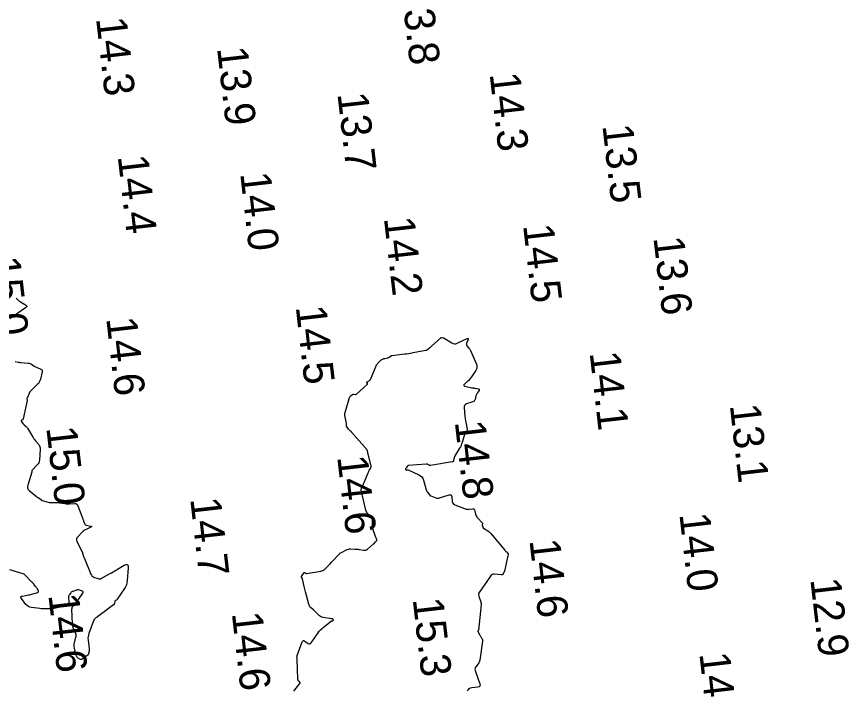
# Model space of a CAD drawing. Extents: x 1023796 to 1112670, y 656573 to 837340.
# Drawn here: x 1109935 to 1110071.4, y 681029.4 to 681139.7 of the extents above; entities that cross this region are included whole.
import ezdxf

# ---------------------------------------------------------------- set-up
doc = ezdxf.new("R2010")
doc.units = 0
doc.layers.add('V-CHAN-CONT-15FT', color=7, linetype='Continuous')
doc.layers.add('V-TOPO-SOUN', color=7, linetype='Continuous')

msp = doc.modelspace()

# ---------------------------------------------------------------- linework, layer by layer
at = {"layer": 'V-CHAN-CONT-15FT'}
for points in [[(1109934.95, 681093.63), (1109935.08, 681093.43), (1109935.24, 681093.26), (1109935.42, 681093.11), (1109935.62, 681092.99), (1109936.46, 681092.53), (1109936.62, 681092.41), (1109936.67, 681092.28), (1109936.63, 681092.16), (1109936.48, 681092.02), (1109933.88, 681090.23)], [(1109980.44, 681029.27), (1109980.6, 681029.46), (1109981.4, 681030.5), (1109981.43, 681030.55), (1109981.44, 681030.6), (1109981.42, 681030.66), (1109981.39, 681030.71), (1109981.19, 681030.91), (1109981.15, 681030.97), (1109981.12, 681031.02), (1109981.1, 681031.09), (1109981.09, 681031.15), (1109980.94, 681034.51), (1109980.94, 681034.56), (1109980.94, 681034.61), (1109980.94, 681034.66), (1109980.94, 681034.71), (1109980.93, 681034.9), (1109980.94, 681034.95), (1109980.94, 681035), (1109980.95, 681035.05), (1109980.97, 681035.1), (1109981.8, 681037.33), (1109981.87, 681037.46), (1109981.96, 681037.53), (1109982.07, 681037.53), (1109982.21, 681037.46), (1109982.79, 681037.06), (1109982.93, 681036.99), (1109983.06, 681036.99), (1109983.17, 681037.04), (1109983.28, 681037.16), (1109984.41, 681038.82), (1109984.59, 681039.06), (1109984.78, 681039.28), (1109984.98, 681039.48), (1109985.2, 681039.68), (1109986.53, 681040.73), (1109986.56, 681040.75), (1109986.59, 681040.76), (1109986.61, 681040.77), (1109986.65, 681040.78), (1109986.79, 681040.79), (1109986.81, 681040.79), (1109986.83, 681040.8), (1109986.84, 681040.82), (1109986.85, 681040.83), (1109986.89, 681040.91), (1109986.9, 681040.93), (1109986.9, 681040.95), (1109986.89, 681040.96), (1109986.87, 681040.98), (1109986.72, 681041.07), (1109986.68, 681041.08), (1109986.65, 681041.1), (1109986.61, 681041.11), (1109986.58, 681041.11), (1109985.25, 681041.31), (1109985.08, 681041.35), (1109984.92, 681041.41), (1109984.77, 681041.5), (1109984.64, 681041.61), (1109984.09, 681042.14), (1109983.97, 681042.25), (1109983.86, 681042.36), (1109983.75, 681042.46), (1109983.63, 681042.56), (1109983.17, 681042.97), (1109983.06, 681043.08), (1109982.97, 681043.2), (1109982.91, 681043.33), (1109982.86, 681043.47), (1109982.32, 681045.53), (1109982.26, 681045.75), (1109982.21, 681045.97), (1109982.16, 681046.18), (1109982.11, 681046.4), (1109981.83, 681047.62), (1109981.82, 681047.66), (1109981.8, 681047.7), (1109981.79, 681047.73), (1109981.77, 681047.77), (1109981.68, 681047.91), (1109981.67, 681047.95), (1109981.66, 681047.98), (1109981.67, 681048.01), (1109981.69, 681048.05), (1109982.09, 681048.66), (1109982.11, 681048.69), (1109982.14, 681048.7), (1109982.17, 681048.7), (1109982.2, 681048.68), (1109982.34, 681048.57), (1109982.37, 681048.55), (1109982.41, 681048.53), (1109982.45, 681048.53), (1109982.49, 681048.53), (1109984.84, 681048.89), (1109985.02, 681048.93), (1109985.19, 681049), (1109985.35, 681049.1), (1109985.49, 681049.22), (1109986.08, 681049.81), (1109986.2, 681049.93), (1109986.31, 681050.05), (1109986.43, 681050.17), (1109986.54, 681050.3), (1109987.04, 681050.83), (1109987.14, 681050.93), (1109987.23, 681051.03), (1109987.32, 681051.14), (1109987.41, 681051.24), (1109987.78, 681051.65), (1109987.88, 681051.75), (1109987.98, 681051.84), (1109988.09, 681051.92), (1109988.21, 681051.98), (1109989.02, 681052.39), (1109989.18, 681052.46), (1109989.35, 681052.51), (1109989.52, 681052.54), (1109989.69, 681052.55), (1109990.4, 681052.53), (1109990.58, 681052.53), (1109990.75, 681052.51), (1109990.93, 681052.5), (1109991.11, 681052.47), (1109991.83, 681052.35), (1109992, 681052.33), (1109992.17, 681052.36), (1109992.32, 681052.42), (1109992.47, 681052.52), (1109993.46, 681053.35), (1109993.5, 681053.39), (1109993.55, 681053.43), (1109993.58, 681053.47), (1109993.62, 681053.51), (1109993.8, 681053.72), (1109993.82, 681053.74), (1109993.85, 681053.76), (1109993.87, 681053.78), (1109993.89, 681053.8), (1109994.02, 681053.91), (1109994.02, 681053.92), (1109994.03, 681053.93), (1109994.03, 681053.93), (1109994.02, 681053.94), (1109994.01, 681053.98), (1109994.01, 681053.99), (1109994, 681054.01), (1109993.88, 681054.34), (1109993.86, 681054.4), (1109993.84, 681054.45), (1109993.82, 681054.51), (1109993.8, 681054.57), (1109993.37, 681055.85), (1109993.32, 681056.01), (1109993.29, 681056.17), (1109993.28, 681056.34), (1109993.28, 681056.5), (1109993.3, 681057.17), (1109993.29, 681057.33), (1109993.25, 681057.48), (1109993.18, 681057.62), (1109993.08, 681057.75), (1109992.56, 681058.28), (1109992.45, 681058.41), (1109992.35, 681058.56), (1109992.28, 681058.71), (1109992.23, 681058.88), (1109991.47, 681062.18), (1109991.46, 681062.23), (1109991.46, 681062.29), (1109991.47, 681062.34), (1109991.48, 681062.39), (1109991.56, 681062.6), (1109991.59, 681062.66), (1109991.61, 681062.71), (1109991.63, 681062.76), (1109991.65, 681062.81), (1109991.81, 681063.14), (1109991.84, 681063.21), (1109991.88, 681063.29), (1109991.91, 681063.36), (1109991.94, 681063.43), (1109992.6, 681065.02), (1109992.64, 681065.11), (1109992.68, 681065.21), (1109992.73, 681065.3), (1109992.78, 681065.39), (1109993, 681065.74), (1109993.04, 681065.83), (1109993.07, 681065.92), (1109993.07, 681066.02), (1109993.06, 681066.12), (1109992.58, 681068.1), (1109992.56, 681068.16), (1109992.55, 681068.22), (1109992.53, 681068.29), (1109992.52, 681068.35), (1109992.47, 681068.6), (1109992.46, 681068.66), (1109992.43, 681068.72), (1109992.4, 681068.78), (1109992.36, 681068.83), (1109989.93, 681071.6), (1109989.9, 681071.63), (1109989.88, 681071.65), (1109989.86, 681071.68), (1109989.84, 681071.71), (1109989.74, 681071.81), (1109989.72, 681071.83), (1109989.69, 681071.85), (1109989.67, 681071.88), (1109989.64, 681071.9), (1109989.49, 681072.03), (1109989.46, 681072.06), (1109989.43, 681072.09), (1109989.4, 681072.12), (1109989.37, 681072.16), (1109989.07, 681072.65), (1109989.05, 681072.68), (1109989.04, 681072.71), (1109989.03, 681072.75), (1109989.03, 681072.78), (1109989.03, 681072.93), (1109989.03, 681072.97), (1109989.03, 681073), (1109989.03, 681073.04), (1109989.02, 681073.08), (1109988.8, 681074.15), (1109988.77, 681074.34), (1109988.77, 681074.53), (1109988.79, 681074.72), (1109988.83, 681074.91), (1109989.54, 681077.34), (1109989.57, 681077.41), (1109989.61, 681077.48), (1109989.66, 681077.54), (1109989.72, 681077.6), (1109990.04, 681077.83), (1109990.09, 681077.86), (1109990.14, 681077.87), (1109990.19, 681077.88), (1109990.25, 681077.88), (1109990.48, 681077.85), (1109990.54, 681077.84), (1109990.59, 681077.85), (1109990.64, 681077.88), (1109990.69, 681077.91), (1109992.47, 681079.54), (1109992.5, 681079.56), (1109992.51, 681079.59), (1109992.5, 681079.62), (1109992.49, 681079.66), (1109992.4, 681079.79), (1109992.39, 681079.82), (1109992.39, 681079.85), (1109992.4, 681079.87), (1109992.43, 681079.89), (1109992.76, 681080.07), (1109992.82, 681080.11), (1109992.88, 681080.16), (1109992.92, 681080.22), (1109992.95, 681080.28), (1109993.91, 681082.55), (1109993.97, 681082.67), (1109994.03, 681082.77), (1109994.1, 681082.87), (1109994.18, 681082.97), (1109994.62, 681083.42), (1109994.66, 681083.46), (1109994.71, 681083.5), (1109994.76, 681083.54), (1109994.82, 681083.56), (1109995.06, 681083.66), (1109995.12, 681083.69), (1109995.18, 681083.71), (1109995.24, 681083.72), (1109995.3, 681083.73), (1109995.75, 681083.82), (1109995.82, 681083.83), (1109995.89, 681083.86), (1109995.96, 681083.89), (1109996.02, 681083.94), (1109996.27, 681084.12), (1109996.33, 681084.16), (1109996.39, 681084.19), (1109996.46, 681084.22), (1109996.54, 681084.23), (1109998.54, 681084.47), (1109998.9, 681084.52), (1109999.26, 681084.57), (1109999.61, 681084.63), (1109999.97, 681084.7), (1110002.05, 681085.09), (1110002.07, 681085.1), (1110002.1, 681085.1), (1110002.12, 681085.11), (1110002.14, 681085.12), (1110002.22, 681085.15), (1110002.24, 681085.16), (1110002.26, 681085.17), (1110002.28, 681085.19), (1110002.3, 681085.2), (1110002.71, 681085.53), (1110002.78, 681085.59), (1110002.85, 681085.65), (1110002.92, 681085.71), (1110002.99, 681085.77), (1110004.51, 681087.12), (1110004.55, 681087.15), (1110004.59, 681087.16), (1110004.63, 681087.17), (1110004.68, 681087.17), (1110004.87, 681087.14), (1110004.92, 681087.13), (1110004.97, 681087.12), (1110005.01, 681087.1), (1110005.05, 681087.08), (1110006.28, 681086.3), (1110006.5, 681086.19), (1110006.72, 681086.14), (1110006.95, 681086.16), (1110007.18, 681086.24), (1110008.81, 681087), (1110008.92, 681087.03), (1110008.98, 681087.02), (1110009, 681086.96), (1110008.97, 681086.84), (1110008.72, 681086.22), (1110008.69, 681086.11), (1110008.69, 681086.01), (1110008.72, 681085.91), (1110008.78, 681085.81), (1110009.09, 681085.45), (1110009.16, 681085.35), (1110009.23, 681085.26), (1110009.29, 681085.15), (1110009.34, 681085.05), (1110010.32, 681082.78), (1110010.41, 681082.51), (1110010.42, 681082.25), (1110010.36, 681081.99), (1110010.22, 681081.74), (1110009.42, 681080.58), (1110009.31, 681080.43), (1110009.19, 681080.29), (1110009.06, 681080.15), (1110008.93, 681080.02), (1110008.36, 681079.52), (1110008.26, 681079.4), (1110008.24, 681079.31), (1110008.31, 681079.24), (1110008.45, 681079.19), (1110009.58, 681078.95), (1110009.71, 681078.92), (1110009.85, 681078.9), (1110009.98, 681078.87), (1110010.11, 681078.85), (1110010.64, 681078.75), (1110010.75, 681078.71), (1110010.8, 681078.66), (1110010.8, 681078.58), (1110010.75, 681078.49), (1110010.44, 681078.06), (1110010.37, 681077.95), (1110010.32, 681077.84), (1110010.27, 681077.72), (1110010.23, 681077.6), (1110010.1, 681077.02), (1110010.05, 681076.89), (1110009.98, 681076.79), (1110009.88, 681076.71), (1110009.76, 681076.65), (1110008.71, 681076.29), (1110008.52, 681076.19), (1110008.39, 681076.06), (1110008.32, 681075.88), (1110008.31, 681075.67), (1110008.44, 681074.23), (1110008.46, 681074.01), (1110008.49, 681073.78), (1110008.53, 681073.56), (1110008.57, 681073.33), (1110008.8, 681072.16), (1110008.81, 681072.08), (1110008.8, 681072), (1110008.77, 681071.92), (1110008.73, 681071.85), (1110008.54, 681071.57), (1110008.49, 681071.49), (1110008.45, 681071.42), (1110008.41, 681071.34), (1110008.39, 681071.26), (1110007.99, 681069.97), (1110007.9, 681069.73), (1110007.81, 681069.5), (1110007.7, 681069.27), (1110007.58, 681069.05), (1110006.76, 681067.67), (1110006.72, 681067.59), (1110006.68, 681067.51), (1110006.66, 681067.43), (1110006.64, 681067.34), (1110006.58, 681066.99), (1110006.56, 681066.92), (1110006.52, 681066.86), (1110006.46, 681066.81), (1110006.38, 681066.79), (1110002.8, 681066.23), (1110002.74, 681066.22), (1110002.68, 681066.23), (1110002.62, 681066.25), (1110002.57, 681066.27), (1110002.35, 681066.39), (1110002.29, 681066.42), (1110002.24, 681066.43), (1110002.18, 681066.44), (1110002.12, 681066.44), (1109999.16, 681066.19), (1109999.12, 681066.18), (1109999.08, 681066.16), (1109999.05, 681066.14), (1109999.02, 681066.1), (1109998.91, 681065.96), (1109998.88, 681065.92), (1109998.86, 681065.88), (1109998.84, 681065.84), (1109998.82, 681065.8), (1109998.73, 681065.59), (1109998.72, 681065.56), (1109998.73, 681065.53), (1109998.75, 681065.51), (1109998.79, 681065.51), (1109998.98, 681065.5), (1109999.02, 681065.5), (1109999.07, 681065.49), (1109999.11, 681065.48), (1109999.15, 681065.47), (1110000.91, 681064.69), (1110001.17, 681064.54), (1110001.38, 681064.35), (1110001.54, 681064.11), (1110001.65, 681063.83), (1110002.1, 681062.24), (1110002.13, 681062.13), (1110002.18, 681062.03), (1110002.23, 681061.94), (1110002.29, 681061.84), (1110002.67, 681061.33), (1110002.68, 681061.32), (1110002.69, 681061.31), (1110002.71, 681061.3), (1110002.72, 681061.29), (1110002.78, 681061.25), (1110002.8, 681061.25), (1110002.82, 681061.24), (1110002.83, 681061.23), (1110002.85, 681061.23), (1110003.7, 681060.91), (1110003.85, 681060.87), (1110004, 681060.85), (1110004.15, 681060.86), (1110004.3, 681060.9), (1110005.88, 681061.39), (1110006.05, 681061.42), (1110006.18, 681061.38), (1110006.27, 681061.27), (1110006.3, 681061.11), (1110006.38, 681060.3), (1110006.41, 681060.12), (1110006.5, 681059.96), (1110006.62, 681059.84), (1110006.79, 681059.76), (1110008.65, 681059.08), (1110008.78, 681059.05), (1110008.9, 681059.03), (1110009.03, 681059.02), (1110009.16, 681059.04), (1110009.69, 681059.13), (1110009.81, 681059.13), (1110009.9, 681059.1), (1110009.97, 681059.03), (1110010.02, 681058.92), (1110010.2, 681058.21), (1110010.25, 681058.06), (1110010.32, 681057.91), (1110010.4, 681057.77), (1110010.51, 681057.65), (1110011.32, 681056.74), (1110011.34, 681056.72), (1110011.34, 681056.7), (1110011.34, 681056.68), (1110011.33, 681056.66), (1110011.27, 681056.57), (1110011.26, 681056.54), (1110011.26, 681056.52), (1110011.26, 681056.5), (1110011.26, 681056.47), (1110011.35, 681056.14), (1110011.37, 681056.08), (1110011.4, 681056.02), (1110011.44, 681055.98), (1110011.49, 681055.94), (1110012.21, 681055.5), (1110012.34, 681055.41), (1110012.47, 681055.31), (1110012.58, 681055.2), (1110012.69, 681055.08), (1110015, 681052.32), (1110015.06, 681052.26), (1110015.11, 681052.19), (1110015.17, 681052.12), (1110015.23, 681052.05), (1110015.51, 681051.72), (1110015.54, 681051.68), (1110015.55, 681051.64), (1110015.55, 681051.59), (1110015.53, 681051.55), (1110015.45, 681051.37), (1110015.43, 681051.32), (1110015.41, 681051.27), (1110015.4, 681051.22), (1110015.39, 681051.18), (1110014.99, 681049.14), (1110014.97, 681049.05), (1110014.94, 681048.96), (1110014.9, 681048.87), (1110014.86, 681048.78), (1110014.68, 681048.43), (1110014.63, 681048.36), (1110014.57, 681048.31), (1110014.49, 681048.28), (1110014.4, 681048.28), (1110013.31, 681048.39), (1110013.1, 681048.39), (1110012.92, 681048.34), (1110012.76, 681048.23), (1110012.63, 681048.08), (1110010.76, 681045.4), (1110010.72, 681045.34), (1110010.7, 681045.26), (1110010.69, 681045.19), (1110010.69, 681045.11), (1110010.74, 681044.78), (1110010.76, 681044.7), (1110010.78, 681044.62), (1110010.8, 681044.55), (1110010.83, 681044.47), (1110011.04, 681043.88), (1110011.07, 681043.76), (1110011.1, 681043.63), (1110011.1, 681043.5), (1110011.1, 681043.38), (1110010.65, 681039.25), (1110010.65, 681039.23), (1110010.64, 681039.21), (1110010.63, 681039.19), (1110010.62, 681039.18), (1110010.55, 681039.11), (1110010.54, 681039.1), (1110010.54, 681039.09), (1110010.54, 681039.07), (1110010.54, 681039.05), (1110010.57, 681038.99), (1110010.58, 681038.97), (1110010.59, 681038.95), (1110010.6, 681038.93), (1110010.61, 681038.92), (1110010.89, 681038.42), (1110010.94, 681038.34), (1110010.98, 681038.25), (1110011.03, 681038.17), (1110011.08, 681038.09), (1110011.27, 681037.77), (1110011.3, 681037.69), (1110011.33, 681037.6), (1110011.34, 681037.52), (1110011.33, 681037.43), (1110010.86, 681034.33), (1110010.83, 681034.17), (1110010.78, 681034.02), (1110010.71, 681033.88), (1110010.62, 681033.74), (1110010.22, 681033.22), (1110010.14, 681033.08), (1110010.1, 681032.94), (1110010.09, 681032.79), (1110010.13, 681032.64), (1110010.91, 681030.42), (1110010.95, 681030.21), (1110010.91, 681030.05), (1110010.78, 681029.94), (1110010.57, 681029.89), (1110009.55, 681029.79), (1110009.31, 681029.74), (1110009.11, 681029.63), (1110008.95, 681029.48), (1110008.81, 681029.28)], [(1109934.77, 681083.26), (1109935.27, 681083.15), (1109935.37, 681083.13), (1109935.46, 681083.11), (1109935.56, 681083.1), (1109935.66, 681083.09), (1109936.94, 681082.97), (1109937.07, 681082.95), (1109937.2, 681082.91), (1109937.32, 681082.86), (1109937.43, 681082.79), (1109937.88, 681082.49), (1109938, 681082.42), (1109938.12, 681082.35), (1109938.24, 681082.29), (1109938.36, 681082.24), (1109938.99, 681081.99), (1109939.11, 681081.92), (1109939.19, 681081.83), (1109939.22, 681081.71), (1109939.21, 681081.57), (1109938.9, 681080.33), (1109938.83, 681080.09), (1109938.71, 681079.86), (1109938.57, 681079.65), (1109938.4, 681079.46), (1109937.32, 681078.43), (1109937.23, 681078.34), (1109937.16, 681078.24), (1109937.09, 681078.14), (1109937.04, 681078.02), (1109936.78, 681077.36), (1109936.77, 681077.34), (1109936.76, 681077.32), (1109936.75, 681077.3), (1109936.74, 681077.29), (1109936.68, 681077.22), (1109936.67, 681077.2), (1109936.67, 681077.19), (1109936.67, 681077.17), (1109936.68, 681077.15), (1109936.74, 681077), (1109936.75, 681076.97), (1109936.75, 681076.94), (1109936.75, 681076.91), (1109936.75, 681076.87), (1109936.09, 681073.84), (1109936.08, 681073.79), (1109936.05, 681073.75), (1109936.02, 681073.72), (1109935.98, 681073.69), (1109935.79, 681073.6), (1109935.76, 681073.57), (1109935.74, 681073.54), (1109935.74, 681073.51), (1109935.76, 681073.47), (1109936.03, 681073.11), (1109936.09, 681073.04), (1109936.15, 681072.97), (1109936.21, 681072.9), (1109936.27, 681072.84), (1109936.55, 681072.58), (1109936.62, 681072.52), (1109936.68, 681072.45), (1109936.73, 681072.37), (1109936.79, 681072.3), (1109937.61, 681070.95), (1109937.72, 681070.77), (1109937.84, 681070.6), (1109937.97, 681070.43), (1109938.1, 681070.27), (1109938.64, 681069.62), (1109938.76, 681069.45), (1109938.83, 681069.27), (1109938.88, 681069.08), (1109938.88, 681068.88), (1109938.75, 681067.08), (1109938.72, 681066.87), (1109938.65, 681066.67), (1109938.54, 681066.49), (1109938.4, 681066.32), (1109937.5, 681065.4), (1109937.48, 681065.38), (1109937.48, 681065.36), (1109937.47, 681065.34), (1109937.48, 681065.31), (1109937.51, 681065.22), (1109937.52, 681065.2), (1109937.52, 681065.17), (1109937.52, 681065.15), (1109937.52, 681065.13), (1109936.83, 681063.01), (1109936.79, 681062.75), (1109936.81, 681062.52), (1109936.92, 681062.3), (1109937.09, 681062.11), (1109938.26, 681061.15), (1109938.33, 681061.09), (1109938.4, 681061.04), (1109938.47, 681060.99), (1109938.54, 681060.95), (1109938.92, 681060.7), (1109938.94, 681060.69), (1109938.96, 681060.67), (1109938.99, 681060.65), (1109939.01, 681060.63), (1109939.09, 681060.54), (1109939.11, 681060.52), (1109939.14, 681060.51), (1109939.16, 681060.49), (1109939.19, 681060.48), (1109940.2, 681060.21), (1109940.35, 681060.17), (1109940.5, 681060.15), (1109940.66, 681060.13), (1109940.81, 681060.13), (1109941.44, 681060.15), (1109941.6, 681060.16), (1109941.75, 681060.15), (1109941.91, 681060.13), (1109942.06, 681060.11), (1109942.91, 681059.96), (1109943.11, 681059.94), (1109943.3, 681059.92), (1109943.49, 681059.91), (1109943.69, 681059.92), (1109944.52, 681059.97), (1109944.7, 681059.96), (1109944.86, 681059.89), (1109944.98, 681059.78), (1109945.06, 681059.61), (1109945.85, 681057.49), (1109945.88, 681057.39), (1109945.92, 681057.29), (1109945.95, 681057.19), (1109945.99, 681057.09), (1109946.12, 681056.69), (1109946.16, 681056.6), (1109946.22, 681056.53), (1109946.3, 681056.48), (1109946.39, 681056.45), (1109947.14, 681056.28), (1109947.26, 681056.25), (1109947.3, 681056.2), (1109947.27, 681056.15), (1109947.16, 681056.08), (1109946.38, 681055.74), (1109946.21, 681055.65), (1109946.05, 681055.55), (1109945.89, 681055.43), (1109945.75, 681055.3), (1109945.01, 681054.54), (1109944.87, 681054.36), (1109944.81, 681054.17), (1109944.81, 681053.97), (1109944.89, 681053.76), (1109945.81, 681051.98), (1109945.82, 681051.96), (1109945.82, 681051.93), (1109945.83, 681051.91), (1109945.83, 681051.89), (1109945.82, 681051.79), (1109945.82, 681051.76), (1109945.82, 681051.74), (1109945.83, 681051.72), (1109945.83, 681051.69), (1109945.99, 681051.28), (1109946.02, 681051.2), (1109946.05, 681051.13), (1109946.08, 681051.05), (1109946.11, 681050.97), (1109947.17, 681048.39), (1109947.25, 681048.24), (1109947.35, 681048.11), (1109947.48, 681048.01), (1109947.63, 681047.94), (1109948.29, 681047.68), (1109948.45, 681047.63), (1109948.61, 681047.63), (1109948.76, 681047.66), (1109948.92, 681047.73), (1109949.82, 681048.27), (1109949.88, 681048.31), (1109949.94, 681048.34), (1109950, 681048.37), (1109950.06, 681048.4), (1109950.31, 681048.51), (1109950.37, 681048.54), (1109950.43, 681048.57), (1109950.49, 681048.61), (1109950.55, 681048.64), (1109952.63, 681049.87), (1109952.94, 681050), (1109953.16, 681049.98), (1109953.28, 681049.8), (1109953.29, 681049.45), (1109953.14, 681047.37), (1109953.09, 681047.01), (1109952.99, 681046.67), (1109952.86, 681046.35), (1109952.67, 681046.04), (1109951.5, 681044.31), (1109951.47, 681044.27), (1109951.44, 681044.23), (1109951.4, 681044.2), (1109951.36, 681044.17), (1109951.18, 681044.07), (1109951.14, 681044.04), (1109951.11, 681044), (1109951.09, 681043.96), (1109951.08, 681043.91), (1109951.03, 681043.59), (1109951.01, 681043.52), (1109950.98, 681043.46), (1109950.94, 681043.41), (1109950.89, 681043.36), (1109948.25, 681041.43), (1109948.19, 681041.39), (1109948.13, 681041.34), (1109948.07, 681041.29), (1109948.01, 681041.24), (1109947.78, 681041.02), (1109947.72, 681040.97), (1109947.68, 681040.91), (1109947.64, 681040.84), (1109947.61, 681040.77), (1109946.85, 681038.7), (1109946.77, 681038.44), (1109946.72, 681038.17), (1109946.7, 681037.9), (1109946.72, 681037.62), (1109946.91, 681036.16), (1109946.92, 681036.06), (1109946.92, 681035.97), (1109946.91, 681035.87), (1109946.89, 681035.78), (1109946.79, 681035.4), (1109946.76, 681035.31), (1109946.71, 681035.23), (1109946.65, 681035.16), (1109946.58, 681035.1), (1109945.72, 681034.49), (1109945.63, 681034.44), (1109945.54, 681034.43), (1109945.45, 681034.44), (1109945.36, 681034.49), (1109944.99, 681034.73), (1109944.91, 681034.79), (1109944.85, 681034.87), (1109944.8, 681034.96), (1109944.76, 681035.06), (1109944.48, 681036.31), (1109944.44, 681036.52), (1109944.43, 681036.74), (1109944.45, 681036.96), (1109944.49, 681037.17), (1109944.73, 681038.09), (1109944.76, 681038.28), (1109944.76, 681038.46), (1109944.73, 681038.64), (1109944.66, 681038.82), (1109944.32, 681039.52), (1109944.25, 681039.69), (1109944.2, 681039.88), (1109944.16, 681040.06), (1109944.15, 681040.25), (1109944.08, 681042.67), (1109944.09, 681042.83), (1109944.13, 681042.98), (1109944.2, 681043.12), (1109944.3, 681043.25), (1109944.75, 681043.75), (1109944.86, 681043.88), (1109944.97, 681044.01), (1109945.07, 681044.14), (1109945.16, 681044.28), (1109945.87, 681045.3), (1109945.92, 681045.4), (1109945.92, 681045.49), (1109945.87, 681045.56), (1109945.78, 681045.61), (1109945.29, 681045.8), (1109945.17, 681045.84), (1109945.05, 681045.85), (1109944.93, 681045.84), (1109944.8, 681045.81), (1109944.21, 681045.59), (1109944.12, 681045.55), (1109944.04, 681045.5), (1109943.96, 681045.44), (1109943.9, 681045.37), (1109943.65, 681045.06), (1109943.59, 681044.98), (1109943.56, 681044.9), (1109943.53, 681044.8), (1109943.53, 681044.71), (1109943.58, 681043.7), (1109943.56, 681043.52), (1109943.49, 681043.38), (1109943.37, 681043.28), (1109943.2, 681043.22), (1109941.37, 681042.85), (1109941.16, 681042.81), (1109940.95, 681042.78), (1109940.74, 681042.76), (1109940.53, 681042.75), (1109939.68, 681042.72), (1109939.47, 681042.72), (1109939.25, 681042.72), (1109939.04, 681042.74), (1109938.83, 681042.76), (1109937.42, 681042.96), (1109937.16, 681043.02), (1109936.93, 681043.12), (1109936.72, 681043.27), (1109936.54, 681043.46), (1109935.79, 681044.4), (1109935.7, 681044.56), (1109935.7, 681044.69), (1109935.78, 681044.78), (1109935.96, 681044.83), (1109936.93, 681045), (1109937.11, 681045.04), (1109937.28, 681045.08), (1109937.46, 681045.12), (1109937.64, 681045.17), (1109938.48, 681045.43), (1109938.56, 681045.47), (1109938.6, 681045.53), (1109938.61, 681045.59), (1109938.57, 681045.68), (1109938.35, 681046.04), (1109938.3, 681046.14), (1109938.24, 681046.22), (1109938.18, 681046.31), (1109938.12, 681046.4), (1109937.83, 681046.77), (1109937.75, 681046.86), (1109937.68, 681046.95), (1109937.6, 681047.03), (1109937.52, 681047.12), (1109936.27, 681048.39), (1109936.26, 681048.4), (1109936.24, 681048.41), (1109936.23, 681048.42), (1109936.21, 681048.43), (1109936.1, 681048.46), (1109936.06, 681048.47), (1109933.88, 681049.14)]]:
    msp.add_lwpolyline(points, dxfattribs=at)

# ---------------------------------------------------------------- texts
at = {"layer": 'V-TOPO-SOUN'}
for s, p in [('13.8 ', (1109997.98, 681144.52)), ('14.3 ', (1109948.01, 681139.44)), ('13.9 ', (1109967.83, 681134.58)), ('14.3 ', (1110012.48, 681130.35)), ('13.7 ', (1109987.55, 681127.1)), ('13.5 ', (1110030.95, 681121.89)), ('14.4 ', (1109951.56, 681116.86)), ('14.0 ', (1109971.62, 681114.05)), ('14.2 ', (1109995.16, 681106.73)), ('14.5 ', (1110017.96, 681105.55)), ('13.6 ', (1110039.31, 681103.53)), ('15.0 ', (1109930.57, 681100.2)), ('14.5 ', (1109980.72, 681092.2)), ('14.6 ', (1109949.68, 681090.31)), ('14.1 ', (1110028.86, 681084.68)), ('13.1 ', (1110051.82, 681076.09)), ('14.8 ', (1110006.77, 681073.36)), ('15.0 ', (1109939.86, 681072.41)), ('14.6 ', (1109987.51, 681067.64)), ('14.7 ', (1109963.43, 681060.76)), ('14.0 ', (1110043.56, 681058.24)), ('14.6 ', (1110019, 681053.96)), ('12.9 ', (1110065.01, 681047.57)), ('14.6 ', (1109940.2, 681045)), ('15.3 ', (1109999.88, 681044.32)), ('14.6 ', (1109970.25, 681042.02)), ('14.3 ', (1110046.83, 681035.4))]:
    msp.add_text(s, height=5, rotation=276.5594, dxfattribs=at).set_placement(p)

doc.saveas('drawing.dxf')
